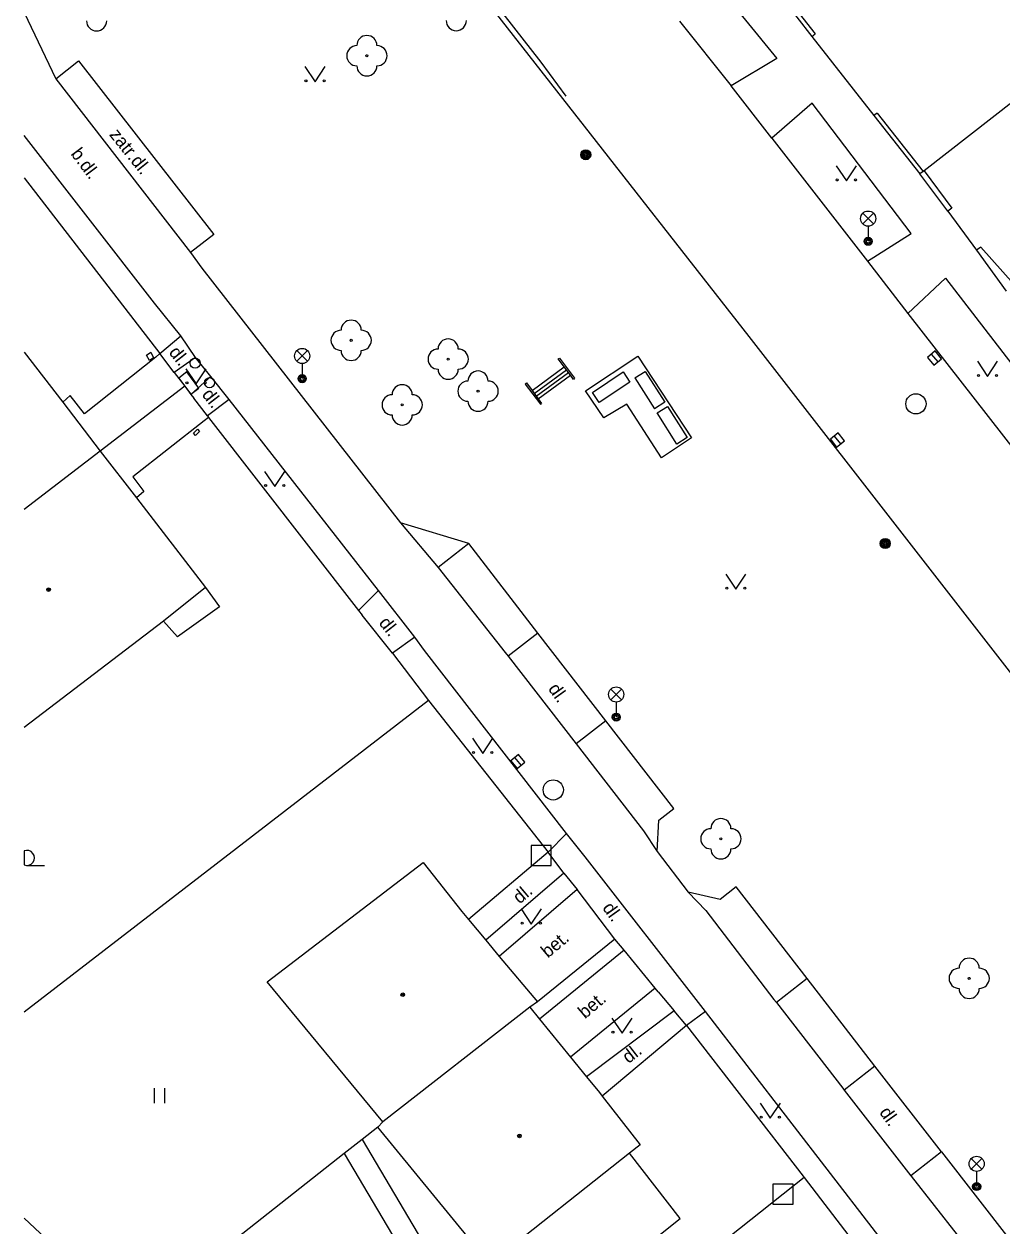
# Model space of a CAD drawing. Extents: x -600391 to -599491, y -1160176 to -1159402.
# Drawn here: x -600391 to -600342.5, y -1159972.6 to -1159913 of the extents above; entities that cross this region are included whole.
import ezdxf

# ---------------------------------------------------------------- set-up
doc = ezdxf.new("R2010")
doc.units = 0
for name, color, linetype in [('Level 10', 7, 'Continuous'), ('Level 11', 7, 'Continuous'), ('Level 22', 7, 'Continuous'), ('Level 24', 7, 'Continuous'), ('Level 25', 7, 'Continuous'), ('Level 26', 7, 'Continuous'), ('Level 27', 7, 'Continuous'), ('Level 31', 7, 'Continuous'), ('Level 33', 7, 'Continuous'), ('Level 36', 7, 'Continuous'), ('Level 39', 7, 'Continuous'), ('Level 40', 7, 'Continuous'), ('Level 5', 7, 'Continuous'), ('Level 7', 7, 'Continuous'), ('Level 8', 7, 'Continuous'), ('Vrstva 36', 7, 'Continuous')]:
    doc.layers.add(name, color=color, linetype=linetype)

msp = doc.modelspace()

# ---------------------------------------------------------------- linework, layer by layer
at = {"layer": 'Level 10'}
for points in [[(-600376.78, -1159900.76), (-600364.31, -1159916.69), (-600355.07, -1159928.49), (-600336.89, -1159951.86), (-600318.93, -1159974.9), (-600315.13, -1159979.92)], [(-600358.52, -1159912.85), (-600355.95, -1159916.07)], [(-600353.94, -1159918.65), (-600355.95, -1159916.07)], [(-600353.94, -1159918.65), (-600349.19, -1159924.75)], [(-600349.19, -1159924.75), (-600347.19, -1159927.35)], [(-600347.19, -1159927.35), (-600339.22, -1159937.56), (-600335.23, -1159942.67), (-600329.18, -1159950.42), (-600318.61, -1159963.97)]]:
    msp.add_lwpolyline(points, dxfattribs=at)
at = {"layer": 'Level 11'}
for p, q in [((-600391.008, -1159912.431), (-600389.43, -1159915.71)), ((-600384.54, -1159926.84), (-600391.008, -1159918.526))]:
    msp.add_line(p, q, dxfattribs=at)
for points in [[(-600374.87, -1159902.73), (-600365.39, -1159914.89), (-600364.14, -1159916.57)], [(-600356.64, -1159911.07), (-600353.69, -1159914.71)], [(-600389.43, -1159915.71), (-600388.3, -1159914.82), (-600381.6, -1159923.44), (-600382.75, -1159924.32)], [(-600353.69, -1159914.71), (-600355.95, -1159916.07)], [(-600389.43, -1159915.71), (-600382.75, -1159924.32)], [(-600351.94, -1159916.92), (-600353.94, -1159918.65)], [(-600347.02, -1159923.38), (-600351.94, -1159916.92)], [(-600349.19, -1159924.75), (-600347.02, -1159923.38)], [(-600382.75, -1159924.32), (-600382.19, -1159925.1), (-600372.35, -1159937.72)], [(-600347.19, -1159927.35), (-600345.32, -1159925.6)], [(-600345.32, -1159925.6), (-600337.25, -1159936.07), (-600333.29, -1159941.21), (-600327.23, -1159949.07), (-600325.14, -1159951.79), (-600322.43, -1159955.3), (-600320.64, -1159957.63), (-600316.78, -1159962.64), (-600318.61, -1159963.97)], [(-600383.23, -1159928.46), (-600384.54, -1159926.84)], [(-600384.27, -1159929.34), (-600383.23, -1159928.46)], [(-600382.5, -1159929.53), (-600383.23, -1159928.46)], [(-600384.27, -1159929.34), (-600384.48, -1159929.52), (-600388.01, -1159932.32), (-600388.72, -1159931.42), (-600389.09, -1159931.75)], [(-600382.5, -1159929.53), (-600383.56, -1159930.27)], [(-600381.74, -1159930.47), (-600382.5, -1159929.53)], [(-600364.52, -1159929.6), (-600364.46, -1159929.56), (-600363.72, -1159930.56), (-600363.77, -1159930.62)], [(-600363.17, -1159931.18), (-600360.57, -1159929.47), (-600357.91, -1159933.52), (-600359.41, -1159934.51)], [(-600365.82, -1159931.17), (-600364.23, -1159930)], [(-600365.72, -1159931.31), (-600364.12, -1159930.14)], [(-600365.61, -1159931.45), (-600364.02, -1159930.28)], [(-600365.52, -1159931.58), (-600363.92, -1159930.41)], [(-600362.82, -1159931.26), (-600361.31, -1159930.25), (-600360.98, -1159930.75)], [(-600360.72, -1159930.54), (-600360.21, -1159930.22), (-600359.24, -1159931.75), (-600359.75, -1159932.07)], [(-600381.74, -1159930.47), (-600382.74, -1159931.36)], [(-600380.84, -1159931.62), (-600381.74, -1159930.47)], [(-600366.1, -1159930.79), (-600366.16, -1159930.85), (-600365.41, -1159931.85), (-600365.35, -1159931.81)], [(-600360.98, -1159930.75), (-600362.49, -1159931.76), (-600362.82, -1159931.26)], [(-600360.72, -1159930.54), (-600359.75, -1159932.07)], [(-600380.84, -1159931.62), (-600381.92, -1159932.43)], [(-600373.44, -1159941.09), (-600380.84, -1159931.62)], [(-600359.41, -1159934.51), (-600361.12, -1159931.85), (-600362.26, -1159932.53), (-600363.17, -1159931.18)], [(-600359.62, -1159932.28), (-600359.11, -1159931.96), (-600358.14, -1159933.5)], [(-600381.86, -1159932.5), (-600382.07, -1159932.67), (-600385.62, -1159935.45), (-600385.07, -1159936.17), (-600385.44, -1159936.48)], [(-600358.14, -1159933.5), (-600358.65, -1159933.82), (-600359.62, -1159932.28)], [(-600368.95, -1159938.76), (-600372.35, -1159937.72)], [(-600372.35, -1159937.72), (-600370.47, -1159939.94)], [(-600368.95, -1159938.76), (-600370.47, -1159939.94)], [(-600365.53, -1159943.19), (-600368.95, -1159938.76)], [(-600370.47, -1159939.94), (-600367.15, -1159944.15)], [(-600382.01, -1159940.93), (-600381.31, -1159941.89), (-600383.4, -1159943.38), (-600384.09, -1159942.6)], [(-600373.44, -1159941.09), (-600374.42, -1159942.08)], [(-600371.63, -1159943.39), (-600373.44, -1159941.09)], [(-600371.63, -1159943.39), (-600372.74, -1159944.19)], [(-600371.15, -1159944.05), (-600371.63, -1159943.39)], [(-600365.53, -1159943.19), (-600367, -1159944.34)], [(-600362.16, -1159947.54), (-600365.53, -1159943.19)], [(-600364.11, -1159953.13), (-600371.15, -1159944.05)], [(-600367.15, -1159944.15), (-600367, -1159944.34)], [(-600367, -1159944.34), (-600363.64, -1159948.69)], [(-600362.16, -1159947.54), (-600363.64, -1159948.69)], [(-600359.62, -1159954.02), (-600359.54, -1159952.47), (-600358.8, -1159951.89), (-600362.16, -1159947.54)], [(-600363.64, -1159948.69), (-600360.3, -1159952.99), (-600359.62, -1159954.02)], [(-600364.11, -1159953.13), (-600365.02, -1159954.05)], [(-600363.19, -1159954.28), (-600364.11, -1159953.13)], [(-600365.02, -1159954.05), (-600368.98, -1159957.39)], [(-600357.23, -1159961.96), (-600363.19, -1159954.28)], [(-600359.62, -1159954.02), (-600358.09, -1159956.04)], [(-600364.24, -1159955.1), (-600368.12, -1159958.42)], [(-600363.59, -1159955.91), (-600367.45, -1159959.22)], [(-600352.19, -1159960.32), (-600355.71, -1159955.78), (-600356.5, -1159956.4), (-600358.09, -1159956.04)], [(-600358.09, -1159956.04), (-600357.2, -1159956.94), (-600353.83, -1159961.35), (-600353.71, -1159961.5)], [(-600361.26, -1159958.92), (-600365.45, -1159962.34)], [(-600359.72, -1159960.79), (-600363.91, -1159964.22)], [(-600352.19, -1159960.32), (-600353.71, -1159961.5)], [(-600348.82, -1159964.66), (-600352.19, -1159960.32)], [(-600358.77, -1159961.92), (-600363.12, -1159965.19)], [(-600357.23, -1159961.96), (-600358.17, -1159962.65)], [(-600346.89, -1159975.34), (-600357.23, -1159961.96)], [(-600353.71, -1159961.5), (-600350.42, -1159965.75), (-600350.34, -1159965.86)], [(-600358.17, -1159962.65), (-600362.34, -1159966.15)], [(-600348.82, -1159964.66), (-600350.34, -1159965.86)], [(-600345.52, -1159968.91), (-600348.82, -1159964.66)], [(-600350.34, -1159965.86), (-600347.04, -1159970.1)], [(-600374.25, -1159968.3), (-600367.62, -1159979.5), (-600358.48, -1159972.22), (-600360.99, -1159968.98)], [(-600375.14, -1159969), (-600367.35, -1159982.15)], [(-600345.52, -1159968.91), (-600347.04, -1159970.1)], [(-600345.52, -1159968.91), (-600342.07, -1159973.35)], [(-600347.04, -1159970.1), (-600347.02, -1159970.12), (-600343.6, -1159974.48), (-600343.56, -1159974.53)]]:
    msp.add_lwpolyline(points, dxfattribs=at)
at = {"layer": 'Level 22'}
for centre in [(-600374.01, -1159914.57), (-600374.79, -1159928.68), (-600369.98, -1159929.61), (-600368.5, -1159931.2), (-600372.26, -1159931.88), (-600356.46, -1159953.39), (-600344.15, -1159960.31)]:
    msp.add_circle(centre, 0.05, dxfattribs=at)
for centre, start, end in [((-600387.41, -1159912.84), 180, 0), ((-600369.58, -1159912.83), 180, 0), ((-600374.01, -1159914.07), 0, 180), ((-600374.51, -1159914.57), 90, 270), ((-600373.51, -1159914.57), 270, 90), ((-600374.01, -1159915.07), 180, 0), ((-600374.79, -1159928.18), 0, 180), ((-600375.29, -1159928.68), 90, 270), ((-600374.29, -1159928.68), 270, 90), ((-600369.98, -1159929.11), 0, 180), ((-600374.79, -1159929.18), 180, 0), ((-600370.48, -1159929.61), 90, 270), ((-600369.48, -1159929.61), 270, 90), ((-600369.98, -1159930.11), 180, 0), ((-600368.5, -1159930.7), 0, 180), ((-600372.26, -1159931.38), 0, 180), ((-600369, -1159931.2), 90, 270), ((-600368, -1159931.2), 270, 90), ((-600372.76, -1159931.88), 90, 270), ((-600371.76, -1159931.88), 270, 90), ((-600368.5, -1159931.7), 180, 0), ((-600372.26, -1159932.38), 180, 0), ((-600356.46, -1159952.89), 0, 180), ((-600356.96, -1159953.39), 90, 270), ((-600355.96, -1159953.39), 270, 90), ((-600356.46, -1159953.89), 180, 0), ((-600344.15, -1159959.81), 0, 180), ((-600344.65, -1159960.31), 90, 270), ((-600343.65, -1159960.31), 270, 90), ((-600344.15, -1159960.81), 180, 0)]:
    msp.add_arc(centre, 0.5, start, end, dxfattribs=at)
at = {"layer": 'Level 24'}
for points in [[(-600384.59, -1159929.54), (-600384.79, -1159929.68), (-600384.93, -1159929.41), (-600384.73, -1159929.27), (-600384.59, -1159929.54)], [(-600382.31, -1159933.2), (-600382.51, -1159933.4), (-600382.61, -1159933.28), (-600382.41, -1159933.08), (-600382.31, -1159933.2)]]:
    msp.add_lwpolyline(points, dxfattribs=at)
msp.add_lwpolyline([(-600383.34, -1159930.549), (-600382.741, -1159931.35), (-600382.34, -1159931.051), (-600382.939, -1159930.25)], close=True, dxfattribs=at)
at = {"layer": 'Level 25'}
for centre, radius in [((-600363.16, -1159919.48), 0.25), ((-600363.16, -1159919.48), 0.2), ((-600363.16, -1159919.48), 0.15), ((-600363.16, -1159919.48), 0.1), ((-600363.16, -1159919.48), 0.05), ((-600348.31, -1159938.75), 0.25), ((-600348.31, -1159938.75), 0.2), ((-600348.31, -1159938.75), 0.15), ((-600348.31, -1159938.75), 0.1), ((-600348.31, -1159938.75), 0.05)]:
    msp.add_circle(centre, radius, dxfattribs=at)
at = {"layer": 'Level 26'}
for points in [[(-600365.87, -1159954.72), (-600364.87, -1159954.72), (-600364.87, -1159953.72), (-600365.87, -1159953.72)], [(-600353.88, -1159971.51), (-600352.88, -1159971.51), (-600352.88, -1159970.51), (-600353.88, -1159970.51)]]:
    msp.add_lwpolyline(points, close=True, dxfattribs=at)
at = {"layer": 'Level 27'}
for p, q in [((-600346.029, -1159929.367), (-600345.711, -1159929.753)), ((-600350.836, -1159933.424), (-600350.524, -1159933.816)), ((-600366.69, -1159949.368), (-600366.37, -1159949.752))]:
    msp.add_line(p, q, dxfattribs=at)
for points in [[(-600346.222, -1159929.526), (-600345.904, -1159929.912), (-600345.518, -1159929.594), (-600345.836, -1159929.208)], [(-600351.031, -1159933.58), (-600350.72, -1159933.971), (-600350.329, -1159933.66), (-600350.64, -1159933.269)], [(-600366.882, -1159949.528), (-600366.562, -1159949.912), (-600366.178, -1159949.592), (-600366.498, -1159949.208)]]:
    msp.add_lwpolyline(points, close=True, dxfattribs=at)
for centre in [(-600346.79, -1159931.83), (-600364.77, -1159950.97)]:
    msp.add_circle(centre, 0.5, dxfattribs=at)
at = {"layer": 'Level 31'}
for centre in [(-600382.53, -1159929.81), (-600381.81, -1159930.78)]:
    msp.add_circle(centre, 0.25, dxfattribs=at)
at = {"layer": 'Level 33'}
for p, q in [((-600349.425, -1159922.91), (-600348.895, -1159922.38)), ((-600349.425, -1159922.38), (-600348.895, -1159922.91)), ((-600349.16, -1159923.02), (-600349.16, -1159923.77)), ((-600377.485, -1159929.72), (-600376.955, -1159929.19)), ((-600377.485, -1159929.19), (-600376.955, -1159929.72)), ((-600377.22, -1159929.83), (-600377.22, -1159930.58)), ((-600361.915, -1159946.5), (-600361.385, -1159945.97)), ((-600361.915, -1159945.97), (-600361.385, -1159946.5)), ((-600361.65, -1159946.61), (-600361.65, -1159947.36)), ((-600344.045, -1159969.77), (-600343.515, -1159969.24)), ((-600344.045, -1159969.24), (-600343.515, -1159969.77)), ((-600343.78, -1159969.88), (-600343.78, -1159970.63))]:
    msp.add_line(p, q, dxfattribs=at)
for centre, radius in [((-600349.16, -1159922.645), 0.375), ((-600349.16, -1159923.77), 0.2), ((-600349.16, -1159923.77), 0.145), ((-600349.16, -1159923.77), 0.0876), ((-600377.22, -1159929.455), 0.375), ((-600377.22, -1159930.58), 0.2), ((-600377.22, -1159930.58), 0.145), ((-600377.22, -1159930.58), 0.0876), ((-600361.65, -1159946.235), 0.375), ((-600361.65, -1159947.36), 0.2), ((-600361.65, -1159947.36), 0.145), ((-600361.65, -1159947.36), 0.0876), ((-600343.78, -1159969.505), 0.375), ((-600343.78, -1159970.63), 0.2), ((-600343.78, -1159970.63), 0.145), ((-600343.78, -1159970.63), 0.0876)]:
    msp.add_circle(centre, radius, dxfattribs=at)
at = {"layer": 'Level 36'}
for p, q in [((-600390.87, -1159954.715), (-600389.995, -1159954.715)), ((-600384.534, -1159966.503), (-600384.534, -1159965.753)), ((-600384.034, -1159966.503), (-600384.034, -1159965.753))]:
    msp.add_line(p, q, dxfattribs=at)
for points in [[(-600377.08, -1159915.11), (-600376.58, -1159915.86), (-600376.08, -1159915.11)], [(-600350.74, -1159920.03), (-600350.24, -1159920.78), (-600349.74, -1159920.03)], [(-600343.74, -1159929.72), (-600343.24, -1159930.47), (-600342.74, -1159929.72)], [(-600382.98, -1159930.09), (-600382.48, -1159930.84), (-600381.98, -1159930.09)], [(-600379.08, -1159935.18), (-600378.58, -1159935.93), (-600378.08, -1159935.18)], [(-600356.22, -1159940.27), (-600355.72, -1159941.02), (-600355.22, -1159940.27)], [(-600368.77, -1159948.41), (-600368.27, -1159949.16), (-600367.77, -1159948.41)], [(-600366.36, -1159956.87), (-600365.86, -1159957.62), (-600365.36, -1159956.87)], [(-600361.86, -1159962.28), (-600361.36, -1159963.03), (-600360.86, -1159962.28)], [(-600354.51, -1159966.49), (-600354.01, -1159967.24), (-600353.51, -1159966.49)]]:
    msp.add_lwpolyline(points, dxfattribs=at)
for centre in [(-600377.03, -1159915.81), (-600376.131, -1159915.81), (-600350.69, -1159920.73), (-600349.791, -1159920.73), (-600343.69, -1159930.42), (-600342.791, -1159930.42), (-600382.93, -1159930.79), (-600382.031, -1159930.79), (-600379.03, -1159935.88), (-600378.131, -1159935.88), (-600356.17, -1159940.97), (-600355.271, -1159940.97), (-600368.72, -1159949.11), (-600367.821, -1159949.11), (-600366.31, -1159957.57), (-600365.411, -1159957.57), (-600361.81, -1159962.98), (-600360.911, -1159962.98), (-600354.46, -1159967.19), (-600353.561, -1159967.19)]:
    msp.add_circle(centre, 0.05, dxfattribs=at)
at = {"layer": 'Level 39'}
for centre, radius in [((-600389.79, -1159941.04), 0.09), ((-600389.79, -1159941.04), 0.0398), ((-600372.23, -1159961.12), 0.09), ((-600372.23, -1159961.12), 0.0398), ((-600366.45, -1159968.12), 0.09), ((-600366.45, -1159968.12), 0.0398)]:
    msp.add_circle(centre, radius, dxfattribs=at)
at = {"layer": 'Level 5'}
for p, q in [((-600391.008, -1159929.264), (-600389.09, -1159931.75)), ((-600387.23, -1159934.18), (-600391.008, -1159937.065)), ((-600384.09, -1159942.6), (-600391.008, -1159947.869))]:
    msp.add_line(p, q, dxfattribs=at)
for points in [[(-600389.09, -1159931.75), (-600387.23, -1159934.18)], [(-600387.23, -1159934.18), (-600385.44, -1159936.48)], [(-600385.44, -1159936.48), (-600382.01, -1159940.93)], [(-600382.01, -1159940.93), (-600384.09, -1159942.6)], [(-600378.95, -1159960.48), (-600371.22, -1159954.56)], [(-600371.22, -1159954.56), (-600369.31, -1159957)], [(-600369.31, -1159957), (-600368.98, -1159957.39), (-600368.12, -1159958.42), (-600367.45, -1159959.22), (-600365.56, -1159961.48)], [(-600373.22, -1159967.43), (-600378.95, -1159960.48)], [(-600365.94, -1159961.74), (-600373.22, -1159967.43)], [(-600365.56, -1159961.48), (-600365.94, -1159961.74)], [(-600365.94, -1159961.74), (-600365.45, -1159962.34), (-600363.91, -1159964.22), (-600363.12, -1159965.19), (-600362.48, -1159965.97)], [(-600362.48, -1159965.97), (-600362.34, -1159966.15), (-600360.47, -1159968.57)], [(-600373.47, -1159967.68), (-600373.22, -1159967.43)], [(-600367.92, -1159974.47), (-600373.47, -1159967.68)], [(-600360.47, -1159968.57), (-600360.99, -1159968.98), (-600367.92, -1159974.47)]]:
    msp.add_lwpolyline(points, dxfattribs=at)
at = {"layer": 'Level 7'}
for p, q in [((-600391.008, -1159920.626), (-600384.27, -1159929.34)), ((-600370.95, -1159946.53), (-600391.008, -1159961.986)), ((-600391.008, -1159972.206), (-600385.58, -1159977.24))]:
    msp.add_line(p, q, dxfattribs=at)
for points in [[(-600321.66, -1159901), (-600346.39, -1159920.28)], [(-600354.19, -1159910.73), (-600351.95, -1159913.61)], [(-600354.03, -1159910.61), (-600351.79, -1159913.49)], [(-600351.95, -1159913.61), (-600351.79, -1159913.49)], [(-600348.71, -1159917.42), (-600348.87, -1159917.54)], [(-600348.87, -1159917.54), (-600346.59, -1159920.43)], [(-600348.71, -1159917.42), (-600346.43, -1159920.31)], [(-600346.39, -1159920.28), (-600346.43, -1159920.31), (-600346.59, -1159920.43)], [(-600346.39, -1159920.28), (-600345.01, -1159922.12)], [(-600345.01, -1159922.12), (-600345.21, -1159922.27), (-600346.59, -1159920.43)], [(-600343.58, -1159924.06), (-600343.78, -1159924.21)], [(-600343.78, -1159924.21), (-600342.31, -1159926.25)], [(-600343.58, -1159924.06), (-600341.94, -1159925.89)], [(-600364.23, -1159930), (-600364.52, -1159929.6)], [(-600383.56, -1159930.27), (-600383.04, -1159930.96)], [(-600363.92, -1159930.41), (-600364.23, -1159930)], [(-600363.77, -1159930.62), (-600363.92, -1159930.41)], [(-600383.04, -1159930.96), (-600387.23, -1159934.18)], [(-600383.04, -1159930.96), (-600382.74, -1159931.36)], [(-600366.1, -1159930.79), (-600365.82, -1159931.17)], [(-600382.74, -1159931.36), (-600382.59, -1159931.55)], [(-600365.82, -1159931.17), (-600365.52, -1159931.58)], [(-600365.52, -1159931.58), (-600365.35, -1159931.81)], [(-600381.92, -1159932.43), (-600381.86, -1159932.5)], [(-600381.86, -1159932.5), (-600374.42, -1159942.08)], [(-600374.42, -1159942.08), (-600374.25, -1159942.3)], [(-600372.74, -1159944.19), (-600370.95, -1159946.53)], [(-600370.95, -1159946.53), (-600365.02, -1159954.05)], [(-600364.24, -1159955.1), (-600363.59, -1159955.91)], [(-600361.72, -1159958.36), (-600365.56, -1159961.48)], [(-600359.57, -1159960.97), (-600358.77, -1159961.92)], [(-600358.17, -1159962.65), (-600352.38, -1159970.12), (-600352.33, -1159970.18)], [(-600373.47, -1159967.68), (-600374.25, -1159968.3), (-600375.14, -1159969), (-600385.58, -1159977.24)], [(-600352.33, -1159970.18), (-600355.53, -1159972.73), (-600367.35, -1159982.15), (-600374.29, -1159987.69)], [(-600352.33, -1159970.18), (-600348.11, -1159975.68), (-600347.75, -1159976.15)]]:
    msp.add_lwpolyline(points, dxfattribs=at)
at = {"layer": 'Level 8'}
for points in [[(-600351.95, -1159913.61), (-600348.87, -1159917.54)], [(-600345.21, -1159922.27), (-600343.78, -1159924.21)], [(-600383.56, -1159930.27), (-600384.27, -1159929.34)], [(-600381.92, -1159932.43), (-600382.59, -1159931.55)], [(-600372.74, -1159944.19), (-600374.25, -1159942.3)], [(-600364.24, -1159955.1), (-600365.02, -1159954.05)], [(-600361.72, -1159958.36), (-600363.59, -1159955.91)], [(-600359.57, -1159960.97), (-600359.72, -1159960.79), (-600361.26, -1159958.92), (-600361.72, -1159958.36)], [(-600358.17, -1159962.65), (-600358.77, -1159961.92)]]:
    msp.add_lwpolyline(points, dxfattribs=at)
at = {"layer": 'Vrstva 36'}
msp.add_line((-600391.008, -1159953.991), (-600391.008, -1159954.689), dxfattribs=at)
msp.add_arc((-600390.87, -1159954.34), 0.375, 248.38377, 111.61623, dxfattribs=at)

# ---------------------------------------------------------------- texts
at = {"layer": 'Level 40'}
for s, rotation, p in [('zatr.dl.', 308.66792, (-600386.81, -1159918.49)), ('b.dl.', 306.77, (-600388.72, -1159919.44)), ('dl.', 308.35136, (-600383.86, -1159929.29)), ('dl.', 307.78574, (-600382.22, -1159931.38)), ('dl.', 308.21443, (-600373.45, -1159942.7)), ('dl.', 305.57, (-600365.05, -1159945.96)), ('dl.', 39.93114, (-600366.44, -1159956.65)), ('dl.', 305.57, (-600362.36, -1159956.82)), ('bet.', 39.93114, (-600365.04, -1159959.33)), ('bet.', 39.93114, (-600363.2, -1159962.34)), ('dl.', 37.70678, (-600361.04, -1159964.56)), ('dl.', 305.57, (-600348.63, -1159966.96))]:
    msp.add_text(s, height=0.65, rotation=rotation, dxfattribs=at).set_placement(p)

doc.saveas('drawing.dxf')
